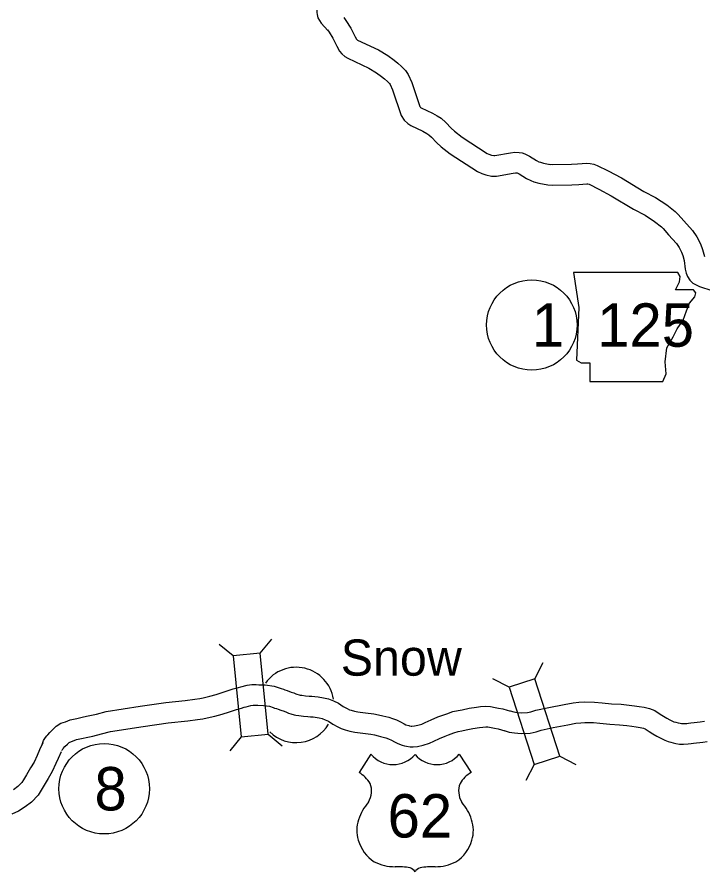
# Model space of a CAD drawing. Extents: x -939622 to -934245, y 1383184 to 1385301.
# Drawn here: x -935061.8 to -935031.77, y 1384234.61 to 1384272.05 of the extents above; entities that cross this region are included whole.
import ezdxf

# ---------------------------------------------------------------- set-up
doc = ezdxf.new("R2010")
doc.units = 0
for name, color, linetype in [('Level 10', 7, 'Continuous'), ('Level 15', 7, 'Continuous'), ('Level 20', 7, 'Continuous'), ('Level 21', 7, 'Continuous'), ('Level 22', 7, 'Continuous'), ('Level 24', 7, 'Continuous'), ('Level 27', 7, 'Continuous')]:
    doc.layers.add(name, color=color, linetype=linetype)

msp = doc.modelspace()

# ---------------------------------------------------------------- linework, layer by layer
at = {"layer": 'Level 10'}
for points in [[(-935046.561, 1384274.405), (-935046.59, 1384274.381), (-935046.615, 1384274.368), (-935046.748, 1384274.326), (-935046.835, 1384274.303), (-935047.117, 1384274.28), (-935047.492, 1384274.215), (-935047.712, 1384274.069), (-935047.822, 1384273.965), (-935048.008, 1384273.756), (-935048.117, 1384273.614), (-935048.529, 1384272.945), (-935048.615, 1384272.765), (-935048.674, 1384272.492), (-935048.678, 1384272.263), (-935048.664, 1384272.163), (-935048.626, 1384272.018), (-935048.565, 1384271.903), (-935048.482, 1384271.786), (-935048.189, 1384271.464)], [(-935047.498, 1384272.039), (-935047.401, 1384271.912), (-935047.184, 1384271.573), (-935047.004, 1384271.191), (-935046.945, 1384271.086), (-935046.922, 1384271.067), (-935046.893, 1384271.049), (-935045.976, 1384270.615), (-935045.57, 1384270.368), (-935045.289, 1384270.162), (-935045.129, 1384270.032), (-935044.97, 1384269.894), (-935044.792, 1384269.71), (-935044.679, 1384269.534), (-935044.523, 1384269.194), (-935044.166, 1384268.139), (-935044.155, 1384268.122), (-935044.133, 1384268.101), (-935044.111, 1384268.086), (-935043.616, 1384267.852), (-935043.402, 1384267.732), (-935043.237, 1384267.626), (-935043.021, 1384267.443), (-935042.797, 1384267.197), (-935042.655, 1384267.065), (-935042.312, 1384266.798), (-935041.213, 1384266.081), (-935041.144, 1384266.051), (-935041.027, 1384266.014), (-935040.924, 1384265.988), (-935040.889, 1384265.989), (-935040.199, 1384266.116), (-935040.001, 1384266.132), (-935039.813, 1384266.126), (-935039.685, 1384266.107), (-935039.569, 1384266.072), (-935039.371, 1384265.966), (-935039.061, 1384265.771), (-935038.954, 1384265.719), (-935038.888, 1384265.694), (-935038.753, 1384265.653), (-935038.456, 1384265.605)], [(-935048.215, 1384271.495), (-935048.14, 1384271.396), (-935047.973, 1384271.137), (-935047.805, 1384270.778), (-935047.683, 1384270.561), (-935047.583, 1384270.446), (-935047.443, 1384270.329), (-935047.315, 1384270.253), (-935046.404, 1384269.822), (-935046.07, 1384269.619), (-935045.84, 1384269.45), (-935045.71, 1384269.344), (-935045.588, 1384269.239), (-935045.5, 1384269.148), (-935045.47, 1384269.102), (-935045.36, 1384268.862), (-935044.982, 1384267.743), (-935044.851, 1384267.541), (-935044.696, 1384267.395), (-935044.556, 1384267.301), (-935044.029, 1384267.052), (-935043.866, 1384266.961), (-935043.774, 1384266.901), (-935043.648, 1384266.794), (-935043.437, 1384266.562), (-935043.239, 1384266.379), (-935042.836, 1384266.065), (-935041.641, 1384265.286), (-935041.459, 1384265.207), (-935041.272, 1384265.148), (-935041.031, 1384265.087), (-935040.803, 1384265.09), (-935040.081, 1384265.223), (-935039.98, 1384265.231), (-935039.899, 1384265.228), (-935039.823, 1384265.188), (-935039.498, 1384264.982), (-935039.312, 1384264.892), (-935039.179, 1384264.841), (-935038.955, 1384264.775), (-935038.566, 1384264.712)], [(-935038.493, 1384265.609), (-935038.339, 1384265.597), (-935037.533, 1384265.612), (-935037.258, 1384265.623), (-935036.859, 1384265.655), (-935036.704, 1384265.646), (-935036.549, 1384265.614), (-935036.399, 1384265.555), (-935035.919, 1384265.323), (-935035.338, 1384265.008), (-935034.366, 1384264.421), (-935033.845, 1384264.152), (-935033.357, 1384263.835), (-935032.99, 1384263.537), (-935032.857, 1384263.405), (-935032.613, 1384263.124), (-935032.224, 1384262.701), (-935032.034, 1384262.436), (-935031.88, 1384262.126), (-935031.787, 1384261.881), (-935031.705, 1384261.565)], [(-935038.566, 1384264.712), (-935038.368, 1384264.696), (-935037.506, 1384264.712), (-935037.203, 1384264.725), (-935036.851, 1384264.753), (-935036.823, 1384264.752), (-935036.806, 1384264.748), (-935036.76, 1384264.73), (-935036.329, 1384264.522), (-935035.786, 1384264.226), (-935034.806, 1384263.635), (-935034.297, 1384263.372), (-935033.887, 1384263.107), (-935033.592, 1384262.866), (-935033.514, 1384262.789), (-935033.285, 1384262.524), (-935032.923, 1384262.132), (-935032.807, 1384261.97), (-935032.705, 1384261.765), (-935032.646, 1384261.608), (-935032.591, 1384261.396), (-935032.545, 1384261.021), (-935032.503, 1384260.836), (-935032.449, 1384260.694), (-935032.34, 1384260.529), (-935032.209, 1384260.407), (-935032.069, 1384260.323), (-935031.928, 1384260.256), (-935031.376, 1384260.083)]]:
    msp.add_lwpolyline(points, dxfattribs=at)
at = {"layer": 'Level 15'}
msp.add_line((-935040.238, 1384241.673), (-935040.217, 1384241.667), dxfattribs=at)
for points in [[(-935060.694, 1384240.201), (-935060.642, 1384240.368), (-935060.55, 1384240.496), (-935060.488, 1384240.581), (-935060.445, 1384240.625), (-935060.363, 1384240.722), (-935060.218, 1384240.862), (-935060.084, 1384240.993), (-935059.875, 1384241.125), (-935059.674, 1384241.189), (-935059.469, 1384241.27), (-935059.177, 1384241.34), (-935058.885, 1384241.402), (-935058.679, 1384241.444), (-935058.317, 1384241.529), (-935057.898, 1384241.64), (-935056.415, 1384241.869), (-935055.289, 1384242.03), (-935054.44, 1384242.125), (-935054.014, 1384242.186), (-935053.8, 1384242.212), (-935053.655, 1384242.238), (-935053.359, 1384242.307), (-935053.087, 1384242.38), (-935052.781, 1384242.485), (-935052.506, 1384242.575), (-935052.332, 1384242.627), (-935052.218, 1384242.658), (-935052.101, 1384242.693), (-935052.008, 1384242.719), (-935051.724, 1384242.796), (-935051.514, 1384242.817), (-935051.328, 1384242.821), (-935051.217, 1384242.815), (-935050.939, 1384242.806), (-935050.545, 1384242.752), (-935050.276, 1384242.661), (-935050.23, 1384242.643), (-935050.136, 1384242.615), (-935050.069, 1384242.587), (-935049.967, 1384242.556), (-935049.795, 1384242.492), (-935049.686, 1384242.452), (-935049.6, 1384242.418), (-935049.548, 1384242.399), (-935049.441, 1384242.371), (-935049.402, 1384242.361), (-935049.335, 1384242.349), (-935049.166, 1384242.33), (-935049.015, 1384242.317), (-935048.896, 1384242.311), (-935048.757, 1384242.302), (-935048.61, 1384242.284), (-935048.383, 1384242.243), (-935048.166, 1384242.188), (-935047.948, 1384242.106), (-935047.728, 1384241.998), (-935047.519, 1384241.864), (-935047.34, 1384241.77), (-935047.238, 1384241.716), (-935047.173, 1384241.693), (-935047.021, 1384241.655), (-935046.874, 1384241.623), (-935046.777, 1384241.613), (-935046.54, 1384241.577), (-935046.173, 1384241.532), (-935045.97, 1384241.495), (-935045.789, 1384241.453), (-935045.657, 1384241.421), (-935045.523, 1384241.385), (-935045.368, 1384241.337), (-935045.192, 1384241.27), (-935045.011, 1384241.189), (-935044.849, 1384241.102), (-935044.772, 1384241.061), (-935044.654, 1384241.02), (-935044.614, 1384241.007), (-935044.602, 1384241.005), (-935044.541, 1384240.995), (-935044.52, 1384240.996), (-935044.401, 1384241.005), (-935044.25, 1384241.037), (-935044.077, 1384241.091), (-935043.929, 1384241.161), (-935043.669, 1384241.279), (-935043.385, 1384241.4), (-935043.209, 1384241.46), (-935042.988, 1384241.544), (-935042.723, 1384241.64), (-935042.493, 1384241.679), (-935042.319, 1384241.714), (-935042.01, 1384241.783), (-935041.687, 1384241.828), (-935041.507, 1384241.855), (-935041.275, 1384241.871), (-935041.074, 1384241.855), (-935040.875, 1384241.817), (-935040.728, 1384241.788), (-935040.536, 1384241.755), (-935040.35, 1384241.7), (-935040.238, 1384241.673)], [(-935059.834, 1384239.936), (-935059.826, 1384239.961), (-935059.822, 1384239.967), (-935059.801, 1384239.995), (-935059.778, 1384240.018), (-935059.704, 1384240.108), (-935059.592, 1384240.215), (-935059.523, 1384240.282), (-935059.492, 1384240.302), (-935059.37, 1384240.341), (-935059.196, 1384240.41), (-935058.979, 1384240.462), (-935058.701, 1384240.521), (-935058.487, 1384240.565), (-935058.099, 1384240.656), (-935057.714, 1384240.757), (-935056.282, 1384240.979), (-935055.176, 1384241.137), (-935054.327, 1384241.232), (-935053.895, 1384241.293), (-935053.665, 1384241.322), (-935053.474, 1384241.357), (-935053.141, 1384241.434), (-935052.824, 1384241.519), (-935052.495, 1384241.632), (-935052.236, 1384241.717), (-935052.087, 1384241.761), (-935051.972, 1384241.792), (-935051.85, 1384241.829), (-935051.769, 1384241.851), (-935051.561, 1384241.908), (-935051.459, 1384241.918), (-935051.345, 1384241.92), (-935051.258, 1384241.915), (-935051.014, 1384241.908), (-935050.753, 1384241.872), (-935050.584, 1384241.815), (-935050.521, 1384241.79), (-935050.435, 1384241.765), (-935050.37, 1384241.738), (-935050.256, 1384241.704), (-935050.109, 1384241.649), (-935050.008, 1384241.611), (-935049.914, 1384241.574), (-935049.81, 1384241.538), (-935049.671, 1384241.501), (-935049.596, 1384241.481), (-935049.464, 1384241.458), (-935049.255, 1384241.435), (-935049.076, 1384241.419), (-935048.949, 1384241.413), (-935048.842, 1384241.405), (-935048.743, 1384241.393), (-935048.573, 1384241.363), (-935048.436, 1384241.328), (-935048.305, 1384241.279), (-935048.171, 1384241.213), (-935047.971, 1384241.085), (-935047.759, 1384240.974), (-935047.603, 1384240.891), (-935047.433, 1384240.83), (-935047.225, 1384240.779), (-935047.018, 1384240.733), (-935046.892, 1384240.72), (-935046.662, 1384240.685), (-935046.308, 1384240.642), (-935046.151, 1384240.613), (-935045.996, 1384240.577), (-935045.881, 1384240.55), (-935045.775, 1384240.521), (-935045.66, 1384240.485), (-935045.536, 1384240.438), (-935045.409, 1384240.381), (-935045.271, 1384240.307), (-935045.132, 1384240.234), (-935044.944, 1384240.168), (-935044.839, 1384240.133), (-935044.755, 1384240.118), (-935044.594, 1384240.092), (-935044.465, 1384240.097), (-935044.272, 1384240.113), (-935044.021, 1384240.166), (-935043.75, 1384240.251), (-935043.551, 1384240.344), (-935043.307, 1384240.456), (-935043.063, 1384240.559), (-935042.904, 1384240.613), (-935042.676, 1384240.699), (-935042.491, 1384240.767), (-935042.33, 1384240.794), (-935042.133, 1384240.833), (-935041.848, 1384240.897), (-935041.559, 1384240.937), (-935041.409, 1384240.96), (-935041.281, 1384240.968), (-935041.194, 1384240.961), (-935041.045, 1384240.933), (-935040.892, 1384240.903), (-935040.741, 1384240.877), (-935040.584, 1384240.83), (-935040.45, 1384240.798)], [(-935040.217, 1384241.667), (-935040.053, 1384241.619), (-935039.91, 1384241.596), (-935039.704, 1384241.579), (-935039.45, 1384241.589), (-935039.3, 1384241.622), (-935039.084, 1384241.692), (-935038.519, 1384241.816), (-935037.847, 1384241.948), (-935037.46, 1384242.016), (-935037.199, 1384242.043), (-935036.976, 1384242.057), (-935036.519, 1384242.055), (-935036.187, 1384242.02), (-935035.772, 1384241.977), (-935035.356, 1384241.954), (-935034.996, 1384241.923), (-935034.766, 1384241.889), (-935034.562, 1384241.862), (-935034.341, 1384241.823), (-935034.107, 1384241.77), (-935033.885, 1384241.677), (-935033.645, 1384241.526), (-935033.498, 1384241.429), (-935033.354, 1384241.351), (-935033.219, 1384241.276), (-935033.083, 1384241.207), (-935033.041, 1384241.192), (-935032.964, 1384241.175), (-935032.851, 1384241.144), (-935032.769, 1384241.124), (-935032.714, 1384241.114), (-935032.645, 1384241.114), (-935032.481, 1384241.119), (-935032.402, 1384241.129), (-935032.3, 1384241.144), (-935032.162, 1384241.16), (-935032.024, 1384241.175), (-935031.901, 1384241.193), (-935031.703, 1384241.217)], [(-935040.472, 1384240.804), (-935040.251, 1384240.739), (-935040.016, 1384240.702), (-935039.723, 1384240.678), (-935039.336, 1384240.693), (-935039.066, 1384240.752), (-935038.849, 1384240.822), (-935038.335, 1384240.935), (-935037.682, 1384241.063), (-935037.336, 1384241.124), (-935037.124, 1384241.146), (-935036.95, 1384241.157), (-935036.568, 1384241.155), (-935036.281, 1384241.125), (-935035.843, 1384241.08), (-935035.419, 1384241.056), (-935035.101, 1384241.029), (-935034.892, 1384240.998), (-935034.7, 1384240.972), (-935034.518, 1384240.94), (-935034.381, 1384240.909), (-935034.302, 1384240.876), (-935034.133, 1384240.77), (-935033.962, 1384240.657), (-935033.787, 1384240.562), (-935033.64, 1384240.481), (-935033.445, 1384240.382), (-935033.295, 1384240.326), (-935033.179, 1384240.301), (-935033.076, 1384240.272), (-935032.96, 1384240.244), (-935032.799, 1384240.213), (-935032.628, 1384240.214), (-935032.414, 1384240.221), (-935032.283, 1384240.236), (-935032.181, 1384240.252), (-935032.061, 1384240.266), (-935031.911, 1384240.282), (-935031.781, 1384240.301), (-935031.584, 1384240.325)], [(-935060.667, 1384240.269), (-935060.822, 1384239.958), (-935060.923, 1384239.712), (-935061.053, 1384239.426), (-935061.205, 1384239.173), (-935061.391, 1384238.868), (-935061.51, 1384238.649), (-935061.583, 1384238.536), (-935061.763, 1384238.349), (-935061.956, 1384238.202)], [(-935059.861, 1384239.868), (-935060.002, 1384239.586), (-935060.096, 1384239.355), (-935060.255, 1384239.006), (-935060.435, 1384238.707), (-935060.611, 1384238.419), (-935060.736, 1384238.19), (-935060.873, 1384237.975), (-935061.164, 1384237.674), (-935061.439, 1384237.465), (-935061.738, 1384237.272), (-935062.028, 1384237.138)]]:
    msp.add_lwpolyline(points, dxfattribs=at)
at = {"layer": 'Level 20'}
for p, q in [((-935052.335, 1384244.074), (-935052.947, 1384244.577)), ((-935051.153, 1384244.191), (-935050.65, 1384244.803)), ((-935039.13, 1384243.076), (-935038.769, 1384243.781)), ((-935040.26, 1384242.712), (-935040.965, 1384243.073)), ((-935051.985, 1384240.528), (-935052.488, 1384239.915)), ((-935050.803, 1384240.644), (-935050.191, 1384240.142)), ((-935038.036, 1384239.685), (-935037.331, 1384239.324)), ((-935039.166, 1384239.32), (-935039.527, 1384238.615))]:
    msp.add_line(p, q, dxfattribs=at)
for points in [[(-935050.803, 1384240.644), (-935051.153, 1384244.191), (-935052.335, 1384244.074), (-935051.985, 1384240.528)], [(-935038.036, 1384239.685), (-935039.13, 1384243.076), (-935040.26, 1384242.712), (-935039.166, 1384239.32)]]:
    msp.add_lwpolyline(points, close=True, dxfattribs=at)
at = {"layer": 'Level 21'}
msp.add_lwpolyline([(-935037.437, 1384260.865), (-935037.209, 1384259.342), (-935037.311, 1384257.033), (-935037.108, 1384256.906), (-935036.727, 1384256.906), (-935036.727, 1384256.094), (-935033.529, 1384256.094), (-935033.377, 1384256.424), (-935033.428, 1384256.957), (-935033.352, 1384257.566), (-935033.073, 1384258.048), (-935032.895, 1384258.403), (-935032.641, 1384258.784), (-935032.489, 1384259.19), (-935032.362, 1384259.52), (-935032.134, 1384259.799), (-935032.083, 1384259.977), (-935032.184, 1384260.103), (-935032.971, 1384260.103), (-935032.794, 1384260.459), (-935032.768, 1384260.687), (-935032.873, 1384260.862)], close=True, dxfattribs=at)
at = {"layer": 'Level 22'}
for p, q in [((-935046.304, 1384239.766), (-935046.823, 1384238.963)), ((-935042.444, 1384239.766), (-935041.924, 1384238.963))]:
    msp.add_line(p, q, dxfattribs=at)
for centre, radius, start, end in [((-935045.337, 1384240.58), 1.264, 220.075, 319.6701), ((-935043.411, 1384240.58), 1.264, 220.3299, 319.925), ((-935047.502, 1384237.798), 1.349, 30.7809, 59.9883), ((-935041.246, 1384237.798), 1.349, 120.0117, 149.2191), ((-935047.205, 1384238.153), 0.925, 328.8105, 21.2108), ((-935041.543, 1384238.153), 0.925, 158.7892, 211.1895), ((-935044.787, 1384236.258), 2.157, 138.9565, 162.6913), ((-935043.961, 1384236.258), 2.157, 17.3087, 41.0435), ((-935045.499, 1384236.435), 1.426, 160.9576, 197.3819), ((-935043.249, 1384236.435), 1.426, 342.6181, 19.0424), ((-935045.267, 1384236.439), 1.65, 195.1074, 237.1312), ((-935043.481, 1384236.439), 1.65, 302.8688, 344.8926), ((-935045.236, 1384236.958), 2.118, 244.0771, 269.5779), ((-935045.187, 1384230.961), 3.88, 81.1942, 90.9539), ((-935043.561, 1384230.961), 3.88, 89.0461, 98.8058), ((-935043.512, 1384236.958), 2.118, 270.4221, 295.9229), ((-935044.702, 1384234.439), 0.372, 28.0342, 72.9864), ((-935044.046, 1384234.439), 0.372, 107.0136, 151.9658)]:
    msp.add_arc(centre, radius, start, end, dxfattribs=at)
at = {"layer": 'Level 24'}
for start, end in [(8.9149, 144.4623), (225.7848, 329.4208)]:
    msp.add_arc((-935049.581, 1384241.927), 1.65, start, end, dxfattribs=at)
at = {"layer": 'Level 27'}
for centre in [(-935039.263, 1384258.569), (-935057.984, 1384238.257)]:
    msp.add_circle(centre, 1.98, dxfattribs=at)

# ---------------------------------------------------------------- texts
at = {"layer": 'Level 21'}
msp.add_text('125', height=1.9008, dxfattribs=at).set_placement((-935036.403, 1384257.616))
at = {"layer": 'Level 22'}
msp.add_text('62', height=1.9008, dxfattribs=at).set_placement((-935045.577, 1384236.12))
at = {"layer": 'Level 24'}
msp.add_text('Snow', height=1.584, dxfattribs=at).set_placement((-935047.627, 1384243.209))
at = {"layer": 'Level 27'}
for s, p in [('1', (-935039.263, 1384257.619)), ('8', (-935058.409, 1384237.307))]:
    msp.add_text(s, height=1.901, dxfattribs=at).set_placement(p)

doc.saveas('drawing.dxf')
